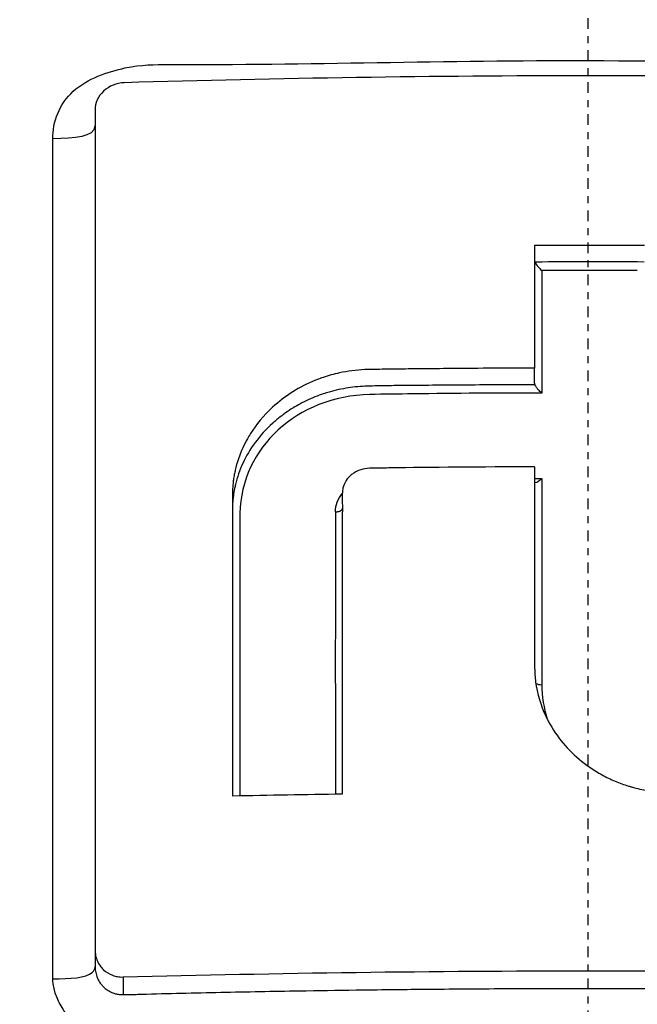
# Model space of a CAD drawing. Header units: millimetres. Extents: x 0 to 7374, y 0 to 4200.
# Tile 619 of 656: x 3895 to 3904, y 2942 to 2956. Entities that reach past the tile are written whole.
import ezdxf

# ---------------------------------------------------------------- set-up
doc = ezdxf.new("R2010")
doc.units = ezdxf.units.MM
doc.header["$LTSCALE"] = 0.2
doc.linetypes.add('CENTER2', pattern=[1.125, 0.75, -0.125, 0.125, -0.125])
doc.layers.add('02_Center Line', color=1, linetype='CENTER2')

# ---------------------------------------------------------------- blocks, each defined once
blk = doc.blocks.new('A$Cccaa745f')
for p, q in [((-6.93, 2047.511), (-6.93, 2035.704)), ((-0.751, 2043.67), (-0.751, 2043.882)), ((-3.455, 2039.511), (-3.455, 2038.685)), ((-3.455, 2038.685), (-3.455, 2037.892)), ((-6.93, 2035.704), (-6.93, 2035.479)), ((-6.536, 2035.322), (-6.536, 2035.074))]:
    blk.add_line(p, q)
for centre, major_axis, ratio, start_param, end_param in [((-6.528, 2047.531), (0.392, 0.099), 0.890012, 1.327838, 2.921177), ((0.014, 2007.981), (-91.03, 0), 0.413323, 4.703824, 4.720794), ((-0.707, 1997.585), (0.02, -103.878), 0.000376, 4.231838, 4.250446), ((-0.651, 2045.393), (-0.101, 0), 0.704218, 0.003357, 0.283043), ((0.037, 2007.753), (91.024, 0.008), 0.413317, 1.562488, 1.579373), ((-0.651, 2045.3), (0.0977, -0.0974), 0.240628, 3.656699, 4.95561), ((0.014, 1980.613), (-95.129, -0.003), 0.679511, 4.705237, 4.719347), ((0.121, 1999.717), (0.348, -98.598), 0.006977, 4.232312, 4.251906), ((-0.652, 2043.669), (0.0998, -0.0008), 0.710756, 3.14721, 3.442518), ((-0.106, 1979.255), (-94.597, 0.792), 0.679416, 4.743006, 4.749398), ((-0.106, 1979.255), (-94.597, 0.792), 0.679416, 4.723829, 4.743006), ((-0.651, 2042.375), (-0.098, -0.0983), 0.230195, 6.056206, 7.63292), ((0.155, 1999.643), (0.336, -98.594), 0.007424, 4.264577, 4.296959), ((0.834, 1999.61), (-1.79, 98.585), 0.04062, 1.127139, 1.171272), ((1.139, 1999.603), (2.467, -98.562), 0.055872, 4.268127, 4.312293), ((-0.651, 2039.472), (-0.1, 0), 0.405456, 0.600553, 1.578186), ((0.045, 1996.307), (-100.666, 0), 0.413346, 4.747159, 4.762518)]:
    blk.add_ellipse(centre, major_axis=major_axis, ratio=ratio, start_param=start_param, end_param=end_param)
for points, knots in [([(-47.926, 2021.201), (-46.893, 2026.056), (-45.393, 2030.54), (-40.938, 2040.132), (-37.65, 2045.112), (-31.103, 2052.012), (-28.449, 2054.319), (-20.671, 2059.707), (-14.915, 2062.356), (-7.503, 2064.052), (-6.082, 2064.307), (-3.121, 2064.671), (-1.552, 2064.775), (0.015, 2064.775)], [0, 0, 0, 0, 1.63599, 1.63599, 3.758465, 3.758465, 4.947383, 4.947383, 6.907651, 6.907651, 7.364445, 7.364445, 7.834467, 7.834467, 7.834467, 7.834467]), ([(0.015, 2064.775), (1.464, 2064.776), (2.917, 2064.688), (5.908, 2064.342), (7.466, 2064.069), (10.362, 2063.402), (11.688, 2063.032), (13.364, 2062.48), (13.718, 2062.36), (14.309, 2062.152), (14.564, 2062.059), (15.417, 2061.741), (16.007, 2061.508), (18.336, 2060.531), (20.05, 2059.689), (25.82, 2056.435), (29.573, 2053.491), (36.347, 2046.643), (39.36, 2042.499), (44.559, 2032.96), (46.638, 2027.322), (47.949, 2021.093)], [0, 0, 0, 0, 0.434763, 0.434763, 0.931952, 0.931952, 1.378389, 1.378389, 1.489808, 1.489808, 1.579373, 1.579373, 1.78263, 1.78263, 2.393193, 2.393193, 3.952292, 3.952292, 5.750953, 5.750953, 7.846498, 7.846498, 7.846498, 7.846498]), ([(-42.026, 2028.161), (-41.646, 2030.614), (-41.041, 2033.036), (-39.815, 2036.563), (-39.355, 2037.722), (-38.33, 2039.995), (-37.765, 2041.109), (-35.93, 2044.375), (-34.51, 2046.446), (-32.124, 2049.35), (-31.287, 2050.284), (-29.532, 2052.078), (-28.616, 2052.939), (-25.76, 2055.401), (-23.714, 2056.883), (-19.399, 2059.49), (-17.13, 2060.616), (-13.605, 2062.01), (-12.411, 2062.427), (-9.989, 2063.157), (-8.763, 2063.473), (-6.286, 2063.993), (-5.035, 2064.196), (-2.517, 2064.474), (-1.251, 2064.547), (0.032, 2064.548)], [89.015206, 89.015206, 89.015206, 89.015206, 98.060919, 98.060919, 102.583776, 102.583776, 107.106633, 107.106633, 116.152347, 116.152347, 120.675204, 120.675204, 125.198061, 125.198061, 134.243774, 134.243774, 143.289488, 143.289488, 147.812345, 147.812345, 152.335202, 152.335202, 156.858059, 156.858059, 161.380916, 161.380916, 161.380916, 161.380916]), ([(0.032, 2064.548), (1.304, 2064.547), (2.56, 2064.476), (4.121, 2064.301), (4.436, 2064.262), (5.063, 2064.178), (5.376, 2064.132), (6.314, 2063.983), (6.936, 2063.864), (8.174, 2063.604), (8.791, 2063.461), (9.71, 2063.224), (10.015, 2063.142), (10.624, 2062.971), (10.928, 2062.884), (11.533, 2062.701), (11.834, 2062.605), (12.436, 2062.41), (12.736, 2062.31), (13.631, 2061.999), (14.223, 2061.778), (15.986, 2061.08), (17.14, 2060.566), (19.403, 2059.446), (20.509, 2058.84), (22.666, 2057.533), (23.716, 2056.836), (25.755, 2055.359), (26.742, 2054.577), (28.171, 2053.348), (28.638, 2052.928), (29.554, 2052.068), (30.002, 2051.628), (30.88, 2050.732), (31.31, 2050.275), (32.147, 2049.342), (32.554, 2048.865), (33.746, 2047.413), (34.5, 2046.412), (35.914, 2044.348), (36.574, 2043.285), (38.41, 2040.02), (39.439, 2037.738), (40.664, 2034.21), (41.018, 2033.016), (41.623, 2030.605), (41.869, 2029.386), (42.059, 2028.159)], [0.040594, 0.040594, 0.040594, 0.040594, 4.522911, 4.522911, 5.653639, 5.653639, 6.784367, 6.784367, 9.045822, 9.045822, 11.307278, 11.307278, 12.438006, 12.438006, 13.568733, 13.568733, 14.699461, 14.699461, 15.830189, 15.830189, 18.091644, 18.091644, 22.614556, 22.614556, 27.137467, 27.137467, 31.660378, 31.660378, 36.183289, 36.183289, 38.444745, 38.444745, 40.7062, 40.7062, 42.967656, 42.967656, 45.229111, 45.229111, 49.752022, 49.752022, 54.274933, 54.274933, 63.320756, 63.320756, 67.843667, 67.843667, 72.366578, 72.366578, 72.366578, 72.366578]), ([(0.025, 2059), (-0.767, 2059), (-1.56, 2058.974), (-2.351, 2058.922), (-2.541, 2058.909), (-2.731, 2058.895), (-2.92, 2058.88), (-3.52, 2058.831), (-4.119, 2058.767), (-4.715, 2058.688), (-5.093, 2058.638), (-5.47, 2058.583), (-5.845, 2058.521), (-6.251, 2058.454), (-6.656, 2058.381), (-7.059, 2058.301), (-7.447, 2058.224), (-7.834, 2058.14), (-8.219, 2058.05), (-8.605, 2057.96), (-8.989, 2057.864), (-9.371, 2057.762), (-10.105, 2057.566), (-10.833, 2057.346), (-11.553, 2057.104), (-12.331, 2056.843), (-13.099, 2056.556), (-13.856, 2056.243), (-14.907, 2055.809), (-15.937, 2055.326), (-16.94, 2054.796), (-17.328, 2054.591), (-17.712, 2054.379), (-18.091, 2054.16), (-18.772, 2053.768), (-19.439, 2053.354), (-20.091, 2052.919), (-20.692, 2052.517), (-21.282, 2052.097), (-21.857, 2051.66), (-21.904, 2051.624), (-21.952, 2051.588), (-22, 2051.551), (-22.62, 2051.075), (-23.223, 2050.579), (-23.809, 2050.064), (-24.394, 2049.549), (-24.962, 2049.015), (-25.511, 2048.463), (-25.733, 2048.24), (-25.951, 2048.014), (-26.167, 2047.785), (-26.484, 2047.448), (-26.794, 2047.105), (-27.098, 2046.756), (-27.606, 2046.17), (-28.095, 2045.568), (-28.562, 2044.95), (-28.975, 2044.404), (-29.372, 2043.845), (-29.751, 2043.276), (-29.8, 2043.202), (-29.849, 2043.129), (-29.897, 2043.055), (-30.32, 2042.409), (-30.72, 2041.749), (-31.097, 2041.077), (-31.474, 2040.406), (-31.828, 2039.722), (-32.157, 2039.027), (-32.278, 2038.772), (-32.396, 2038.516), (-32.51, 2038.258), (-32.707, 2037.814), (-32.895, 2037.365), (-33.072, 2036.913), (-33.352, 2036.199), (-33.607, 2035.476), (-33.837, 2034.745), (-33.952, 2034.38), (-34.06, 2034.013), (-34.163, 2033.644), (-34.234, 2033.387), (-34.302, 2033.129), (-34.366, 2032.871), (-34.395, 2032.758), (-34.422, 2032.646), (-34.449, 2032.533), (-34.494, 2032.347), (-34.537, 2032.161), (-34.579, 2031.974), (-34.615, 2031.811), (-34.65, 2031.647), (-34.684, 2031.484), (-34.689, 2031.46), (-34.693, 2031.437), (-34.698, 2031.413), (-34.736, 2031.226), (-34.773, 2031.039), (-34.807, 2030.851), (-34.842, 2030.663), (-34.875, 2030.475), (-34.907, 2030.287), (-34.918, 2030.22), (-34.929, 2030.153), (-34.94, 2030.086), (-34.96, 2029.964), (-34.979, 2029.843), (-34.997, 2029.721), (-35.025, 2029.532), (-35.052, 2029.343), (-35.077, 2029.154), (-35.127, 2028.776), (-35.171, 2028.396), (-35.208, 2028.016), (-35.232, 2027.766), (-35.253, 2027.515), (-35.272, 2027.265), (-35.309, 2026.754), (-35.335, 2026.243), (-35.348, 2025.731), (-35.36, 2025.296), (-35.362, 2024.86), (-35.357, 2024.425), (-35.352, 2024.096), (-35.343, 2023.768), (-35.329, 2023.44), (-35.302, 2022.82), (-35.258, 2022.201), (-35.196, 2021.583), (-35.182, 2021.439), (-35.167, 2021.295), (-35.15, 2021.151), (-35.065, 2020.39), (-34.952, 2019.632), (-34.814, 2018.878), (-34.675, 2018.125), (-34.51, 2017.376), (-34.319, 2016.633), (-34.271, 2016.447), (-34.222, 2016.262), (-34.171, 2016.077), (-34.163, 2016.046), (-34.154, 2016.015), (-34.145, 2015.984), (-34.103, 2015.83), (-34.059, 2015.676), (-34.014, 2015.523), (-33.905, 2015.155), (-33.791, 2014.788), (-33.67, 2014.424), (-33.549, 2014.06), (-33.421, 2013.697), (-33.288, 2013.337), (-33.154, 2012.976), (-33.014, 2012.618), (-32.868, 2012.262), (-32.722, 2011.906), (-32.57, 2011.553), (-32.412, 2011.202), (-32.325, 2011.011), (-32.237, 2010.82), (-32.147, 2010.63), (-32.136, 2010.608), (-32.126, 2010.586), (-32.117, 2010.563)], [0, 0, 0, 0, 2.300382, 2.300382, 2.300382, 2.853338, 2.853338, 2.853338, 4.600802, 4.600802, 4.600802, 5.706663, 5.706663, 5.706663, 6.901383, 6.901383, 6.901383, 8.051561, 8.051561, 8.051561, 9.201655, 9.201655, 9.201655, 11.413276, 11.413276, 11.413276, 13.802193, 13.802193, 13.802193, 17.119845, 17.119845, 17.119845, 18.402613, 18.402613, 18.402613, 20.702656, 20.702656, 20.702656, 22.826377, 22.826377, 22.826377, 23.002676, 23.002676, 23.002676, 25.302707, 25.302707, 25.302707, 27.602642, 27.602642, 27.602642, 28.532882, 28.532882, 28.532882, 29.902478, 29.902478, 29.902478, 32.20239, 32.20239, 32.20239, 34.239368, 34.239368, 34.239368, 34.50219, 34.50219, 34.50219, 36.801971, 36.801971, 36.801971, 39.101748, 39.101748, 39.101748, 39.945852, 39.945852, 39.945852, 41.401454, 41.401454, 41.401454, 43.701345, 43.701345, 43.701345, 44.851319, 44.851319, 44.851319, 45.652349, 45.652349, 45.652349, 46.001253, 46.001253, 46.001253, 46.576087, 46.576087, 46.576087, 47.078981, 47.078981, 47.078981, 47.150877, 47.150877, 47.150877, 47.725919, 47.725919, 47.725919, 48.301044, 48.301044, 48.301044, 48.505614, 48.505614, 48.505614, 48.875957, 48.875957, 48.875957, 49.450919, 49.450919, 49.450919, 50.600938, 50.600938, 50.600938, 51.358888, 51.358888, 51.358888, 52.900715, 52.900715, 52.900715, 54.212172, 54.212172, 54.212172, 55.200557, 55.200557, 55.200557, 57.065475, 57.065475, 57.065475, 57.500731, 57.500731, 57.500731, 59.800907, 59.800907, 59.800907, 62.100707, 62.100707, 62.100707, 62.675653, 62.675653, 62.675653, 62.772168, 62.772168, 62.772168, 63.250622, 63.250622, 63.250622, 64.400678, 64.400678, 64.400678, 65.550834, 65.550834, 65.550834, 66.70102, 66.70102, 66.70102, 67.851166, 67.851166, 67.851166, 68.478987, 68.478987, 68.478987, 68.552026, 68.552026, 68.552026, 68.552026]), ([(32.148, 2010.562), (32.167, 2010.604), (32.186, 2010.644), (32.205, 2010.685), (32.612, 2011.549), (32.981, 2012.429), (33.312, 2013.322), (33.643, 2014.216), (33.935, 2015.122), (34.189, 2016.038), (34.696, 2017.871), (35.047, 2019.744), (35.234, 2021.631), (35.328, 2022.574), (35.381, 2023.52), (35.392, 2024.467), (35.403, 2025.414), (35.373, 2026.361), (35.301, 2027.305), (35.23, 2028.249), (35.117, 2029.19), (34.965, 2030.124), (34.812, 2031.058), (34.62, 2031.986), (34.388, 2032.905), (33.924, 2034.743), (33.303, 2036.543), (32.532, 2038.283), (31.76, 2040.023), (30.837, 2041.701), (29.773, 2043.292), (28.709, 2044.884), (27.507, 2046.39), (26.186, 2047.791), (24.864, 2049.192), (23.423, 2050.489), (21.881, 2051.663), (20.339, 2052.837), (18.696, 2053.887), (16.972, 2054.796), (15.248, 2055.706), (13.445, 2056.476), (11.589, 2057.098), (10.661, 2057.409), (9.72, 2057.684), (8.768, 2057.92), (7.817, 2058.157), (6.856, 2058.355), (5.888, 2058.515), (4.92, 2058.675), (3.945, 2058.796), (2.967, 2058.877), (1.988, 2058.959), (1.007, 2059), (0.025, 2059)], [-68.568312, -68.568312, -68.568312, -68.568312, -68.433559, -68.433559, -68.433559, -65.582035, -65.582035, -65.582035, -62.730546, -62.730546, -62.730546, -57.027651, -57.027651, -57.027651, -54.176238, -54.176238, -54.176238, -51.32484, -51.32484, -51.32484, -48.473455, -48.473455, -48.473455, -45.622079, -45.622079, -45.622079, -39.919344, -39.919344, -39.919344, -34.216628, -34.216628, -34.216628, -28.513912, -28.513912, -28.513912, -22.811186, -22.811186, -22.811186, -17.109019, -17.109019, -17.109019, -11.406013, -11.406013, -11.406013, -8.554509, -8.554509, -8.554509, -5.703006, -5.703006, -5.703006, -2.851503, -2.851503, -2.851503, 0, 0, 0, 0]), ([(-0.021, 2055.726), (-0.95, 2055.726), (-1.878, 2055.684), (-3.728, 2055.522), (-4.649, 2055.403), (-7.393, 2054.934), (-9.195, 2054.472), (-12.7, 2053.279), (-14.402, 2052.546), (-17.667, 2050.834), (-19.225, 2049.849), (-22.156, 2047.649), (-23.529, 2046.434), (-26.051, 2043.808), (-27.201, 2042.396), (-29.24, 2039.407), (-30.127, 2037.829), (-31.614, 2034.556), (-32.216, 2032.86), (-32.783, 2030.695), (-32.887, 2030.26), (-33.077, 2029.385), (-33.162, 2028.946), (-33.39, 2027.624), (-33.504, 2026.736), (-33.652, 2024.981), (-33.689, 2024.114), (-33.689, 2023.246)], [0, 0, 0, 0, 2.853418, 2.853418, 5.706836, 5.706836, 11.413672, 11.413672, 17.120508, 17.120508, 22.827344, 22.827344, 28.53418, 28.53418, 34.241016, 34.241016, 39.947852, 39.947852, 45.654688, 45.654688, 47.081397, 47.081397, 48.508106, 48.508106, 51.361524, 51.361524, 54.127172, 54.127172, 54.127172, 54.127172]), ([(33.723, 2023.25), (33.723, 2024.141), (33.685, 2025.03), (33.532, 2026.807), (33.417, 2027.694), (33.109, 2029.456), (32.917, 2030.33), (32.229, 2032.926), (31.622, 2034.621), (30.122, 2037.891), (29.231, 2039.466), (27.187, 2042.451), (26.037, 2043.863), (23.511, 2046.485), (22.135, 2047.696), (19.197, 2049.887), (17.635, 2050.867), (14.369, 2052.573), (12.663, 2053.297), (10.031, 2054.18), (9.141, 2054.441), (7.343, 2054.892), (6.435, 2055.082), (4.605, 2055.394), (3.685, 2055.516), (1.835, 2055.682), (0.907, 2055.725), (-0.021, 2055.726)], [-54.164792, -54.164792, -54.164792, -54.164792, -51.327057, -51.327057, -48.475553, -48.475553, -45.62405, -45.62405, -39.921044, -39.921044, -34.218038, -34.218038, -28.515031, -28.515031, -22.812025, -22.812025, -17.109019, -17.109019, -11.406013, -11.406013, -8.554509, -8.554509, -5.703006, -5.703006, -2.851503, -2.851503, 0, 0, 0, 0]), ([(-7.523, 2047.103), (-7.529, 2047.342), (-7.332, 2047.851), (-6.456, 2048.152), (-4.18, 2048.137), (-1.959, 2048.212), (2.191, 2048.198), (4.373, 2048.16), (6.543, 2048.094)], [-43.787763, -43.787763, -43.787763, -43.787763, -43.210529, -42.633295, -42.05606, -36.088664, -36.088664, -29.544034, -29.544034, -29.544034, -29.544034]), ([(6.566, 2047.893), (4.389, 2047.957), (2.216, 2047.992), (-2.17, 2047.992), (-4.342, 2047.957), (-6.519, 2047.894)], [-1.309406, -1.309406, -1.309406, -1.309406, -0.654707, -0.654707, -0.000007, -0.000007, -0.000007, -0.000007]), ([(-7.522, 2035.295), (-7.525, 2037.322), (-7.523, 2039.315), (-7.523, 2043.25), (-7.523, 2045.193), (-7.523, 2047.103)], [-13.07271, -13.07271, -13.07271, -13.07271, -6.545834, -6.545834, 0, 0, 0, 0]), ([(-0.751, 2043.882), (-0.944, 2043.882), (-1.138, 2043.881), (-1.331, 2043.88), (-1.524, 2043.879), (-1.717, 2043.877), (-1.91, 2043.876), (-2.07, 2043.874), (-2.23, 2043.873), (-2.39, 2043.871), (-2.424, 2043.871), (-2.457, 2043.87), (-2.489, 2043.87), (-2.596, 2043.869), (-2.693, 2043.868), (-2.779, 2043.867), (-2.889, 2043.865), (-2.981, 2043.864), (-3.054, 2043.863), (-3.059, 2043.863), (-3.064, 2043.863), (-3.068, 2043.863), (-3.093, 2043.862), (-3.116, 2043.862), (-3.136, 2043.861), (-3.262, 2043.855), (-3.377, 2043.84), (-3.495, 2043.814), (-3.573, 2043.797), (-3.65, 2043.776), (-3.725, 2043.75), (-3.753, 2043.741), (-3.78, 2043.731), (-3.807, 2043.72), (-3.815, 2043.717), (-3.823, 2043.714), (-3.831, 2043.711), (-4.056, 2043.62), (-4.26, 2043.492), (-4.434, 2043.333), (-4.437, 2043.33), (-4.44, 2043.327), (-4.444, 2043.324), (-4.561, 2043.215), (-4.662, 2043.093), (-4.745, 2042.962), (-4.76, 2042.938), (-4.774, 2042.914), (-4.788, 2042.89), (-4.811, 2042.848), (-4.833, 2042.805), (-4.853, 2042.762), (-4.9, 2042.659), (-4.935, 2042.553), (-4.96, 2042.445), (-4.962, 2042.437), (-4.963, 2042.429), (-4.965, 2042.421), (-4.97, 2042.396), (-4.975, 2042.372), (-4.979, 2042.349), (-4.983, 2042.325), (-4.986, 2042.301), (-4.988, 2042.277), (-4.991, 2042.254), (-4.993, 2042.231), (-4.995, 2042.207), (-4.997, 2042.184), (-4.998, 2042.161), (-4.999, 2042.138), (-4.999, 2042.123), (-4.999, 2042.108), (-4.999, 2042.092), (-4.999, 2042.041), (-4.999, 2041.989), (-4.999, 2041.932), (-4.999, 2041.856), (-4.999, 2041.78), (-4.999, 2041.703), (-4.999, 2041.574), (-4.999, 2041.444), (-4.999, 2041.314), (-4.999, 2040.744), (-4.999, 2040.171), (-4.999, 2039.596), (-4.999, 2039.309), (-4.999, 2039.021), (-4.999, 2038.732), (-4.999, 2038.443), (-4.999, 2038.154), (-4.999, 2037.865)], [-0.8552561, -0.8552561, -0.8552561, -0.8552561, -0.8344884, -0.8344884, -0.8344884, -0.8137182, -0.8137182, -0.8137182, -0.7964945, -0.7964945, -0.7964945, -0.7928534, -0.7928534, -0.7928534, -0.7806868, -0.7806868, -0.7806868, -0.7650336, -0.7650336, -0.7650336, -0.7639786, -0.7639786, -0.7639786, -0.7583765, -0.7583765, -0.7583765, -0.7228365, -0.7228365, -0.7228365, -0.6993234, -0.6993234, -0.6993234, -0.6907137, -0.6907137, -0.6907137, -0.6881877, -0.6881877, -0.6881877, -0.6165464, -0.6165464, -0.6165464, -0.6151139, -0.6151139, -0.6151139, -0.5663398, -0.5663398, -0.5663398, -0.5575574, -0.5575574, -0.5575574, -0.5424684, -0.5424684, -0.5424684, -0.5066686, -0.5066686, -0.5066686, -0.5040364, -0.5040364, -0.5040364, -0.495897, -0.495897, -0.495897, -0.4874039, -0.4874039, -0.4874039, -0.478768, -0.478768, -0.478768, -0.4700609, -0.4700609, -0.4700609, -0.4644676, -0.4644676, -0.4644676, -0.4456332, -0.4456332, -0.4456332, -0.4203371, -0.4203371, -0.4203371, -0.3773137, -0.3773137, -0.3773137, -0.1886782, -0.1886782, -0.1886782, -0.0943409, -0.0943409, -0.0943409, 0, 0, 0, 0]), ([(-3.069, 2043.629), (-3.08, 2043.629), (-3.091, 2043.629), (-3.193, 2043.626), (-3.283, 2043.618), (-3.462, 2043.59), (-3.551, 2043.571), (-3.695, 2043.529), (-3.752, 2043.51), (-3.892, 2043.456), (-3.974, 2043.419), (-4.057, 2043.373), (-4.063, 2043.37), (-4.141, 2043.327), (-4.212, 2043.282), (-4.291, 2043.224), (-4.303, 2043.215), (-4.356, 2043.174), (-4.395, 2043.142), (-4.433, 2043.107), (-4.433, 2043.107), (-4.526, 2043.024), (-4.608, 2042.932), (-4.748, 2042.743), (-4.806, 2042.645), (-4.897, 2042.447), (-4.932, 2042.348), (-4.96, 2042.229), (-4.964, 2042.21), (-4.982, 2042.121), (-4.992, 2042.051), (-4.998, 2041.948), (-4.999, 2041.914), (-4.999, 2041.881)], [0.000003, 0.000003, 0.000003, 0.000003, 0.033497, 0.033497, 0.311046, 0.311046, 0.589129, 0.589129, 0.771362, 0.771362, 1.048825, 1.048825, 1.067796, 1.067796, 1.328411, 1.328411, 1.377309, 1.377309, 1.539401, 1.539401, 1.540037, 1.540037, 1.936393, 1.936393, 2.307724, 2.307724, 2.657504, 2.657504, 2.721635, 2.721635, 2.963449, 2.963449, 3.078803, 3.078803, 3.078803, 3.078803]), ([(-0.747, 2043.649), (-0.942, 2043.648), (-1.136, 2043.647), (-1.331, 2043.646), (-1.502, 2043.645), (-1.674, 2043.644), (-1.846, 2043.642), (-1.867, 2043.642), (-1.889, 2043.642), (-1.91, 2043.642), (-2.059, 2043.641), (-2.205, 2043.64), (-2.352, 2043.639), (-2.398, 2043.639), (-2.443, 2043.639), (-2.489, 2043.638), (-2.579, 2043.638), (-2.67, 2043.637), (-2.762, 2043.635), (-2.768, 2043.635), (-2.773, 2043.635), (-2.779, 2043.635), (-2.874, 2043.634), (-2.97, 2043.632), (-3.069, 2043.629)], [0.000001, 0.000001, 0.000001, 0.000001, 0.581105, 0.581105, 0.581105, 1.093915, 1.093915, 1.093915, 1.158002, 1.158002, 1.158002, 1.603979, 1.603979, 1.603979, 1.741898, 1.741898, 1.741898, 2.013889, 2.013889, 2.013889, 2.030372, 2.030372, 2.030372, 2.311508, 2.311508, 2.311508, 2.311508]), ([(-0.65, 2043.53), (-0.655, 2043.535), (-0.66, 2043.539), (-0.673, 2043.55), (-0.681, 2043.558), (-0.69, 2043.566), (-0.69, 2043.567), (-0.7, 2043.577), (-0.708, 2043.587), (-0.719, 2043.601), (-0.722, 2043.606), (-0.729, 2043.615), (-0.732, 2043.621), (-0.736, 2043.628), (-0.737, 2043.629), (-0.741, 2043.636), (-0.743, 2043.64), (-0.746, 2043.646), (-0.746, 2043.647), (-0.747, 2043.649)], [-0.01512762, -0.01512762, -0.01512762, -0.01512762, -0.01338122, -0.01338122, -0.01047649, -0.01047649, -0.01018373, -0.01018373, -0.00676023, -0.00676023, -0.00507188, -0.00507188, -0.00313557, -0.00313557, -0.00240724, -0.00240724, -0.00067817, -0.00067817, -0.00000099, -0.00000099, -0.00000099, -0.00000099]), ([(-0.751, 2042.494), (-1.496, 2042.492), (-2.231, 2042.486), (-2.816, 2042.478), (-2.85, 2042.477), (-3.045, 2042.475), (-3.117, 2042.477), (-3.241, 2042.438), (-3.286, 2042.415), (-3.355, 2042.361), (-3.38, 2042.333), (-3.421, 2042.267), (-3.436, 2042.23), (-3.46, 2042.13), (-3.458, 2042.071), (-3.454, 2041.975), (-3.453, 2041.941), (-3.454, 2041.827), (-3.456, 2041.8), (-3.455, 2041.635), (-3.454, 2041.572), (-3.454, 2041.318), (-3.455, 2039.885), (-3.455, 2037.892)], [0.000001, 0.000001, 0.000001, 0.000001, 0.2233481, 0.2233481, 0.2372895, 0.2372895, 0.3024638, 0.3024638, 0.3428357, 0.3428357, 0.3756188, 0.3756188, 0.410027, 0.410027, 0.4669051, 0.4669051, 0.4923004, 0.4923004, 0.5261564, 0.5261564, 0.5388073, 0.5388073, 0.5519332, 0.5519332, 0.5519332, 0.5519332]), ([(-0.751, 2042.494), (-0.751, 2042.382), (-0.751, 2042.271), (-0.751, 2042.159), (-0.751, 2042.047), (-0.751, 2041.935), (-0.751, 2041.823), (-0.751, 2041.599), (-0.751, 2041.374), (-0.751, 2041.15), (-0.751, 2040.907), (-0.751, 2040.664), (-0.751, 2040.42), (-0.751, 2040.299), (-0.751, 2040.178), (-0.751, 2040.056), (-0.751, 2039.962), (-0.751, 2039.873), (-0.751, 2039.786), (-0.751, 2039.753), (-0.751, 2039.721), (-0.751, 2039.688), (-0.751, 2039.656), (-0.75, 2039.623), (-0.748, 2039.591), (-0.746, 2039.558), (-0.744, 2039.526), (-0.74, 2039.493), (-0.739, 2039.486), (-0.738, 2039.479), (-0.737, 2039.472), (-0.715, 2039.305), (-0.667, 2039.143), (-0.594, 2038.988), (-0.579, 2038.957), (-0.564, 2038.927), (-0.547, 2038.896), (-0.543, 2038.888), (-0.538, 2038.88), (-0.533, 2038.871), (-0.414, 2038.663), (-0.251, 2038.478), (-0.054, 2038.327), (-0.029, 2038.307), (-0.003, 2038.289), (0.023, 2038.271), (0.08, 2038.232), (0.137, 2038.196), (0.197, 2038.164), (0.257, 2038.131), (0.319, 2038.101), (0.382, 2038.075), (0.443, 2038.049), (0.506, 2038.026), (0.57, 2038.006), (0.584, 2038.002), (0.598, 2037.998), (0.611, 2037.994), (0.651, 2037.983), (0.69, 2037.973), (0.728, 2037.964), (0.767, 2037.956), (0.805, 2037.948), (0.842, 2037.942), (0.881, 2037.936), (0.918, 2037.931), (0.955, 2037.927), (0.992, 2037.923), (1.028, 2037.92), (1.064, 2037.917), (1.1, 2037.915), (1.136, 2037.914), (1.17, 2037.914), (1.232, 2037.913), (1.29, 2037.913), (1.346, 2037.913), (1.452, 2037.912), (1.557, 2037.912), (1.662, 2037.911), (1.823, 2037.91), (1.984, 2037.909), (2.145, 2037.907), (2.306, 2037.906), (2.467, 2037.904), (2.628, 2037.902), (2.643, 2037.902), (2.657, 2037.902), (2.672, 2037.902), (2.74, 2037.901), (2.805, 2037.9), (2.869, 2037.9), (2.952, 2037.899), (3.031, 2037.898), (3.11, 2037.897), (3.149, 2037.896), (3.187, 2037.897), (3.225, 2037.898), (3.263, 2037.9), (3.3, 2037.902), (3.338, 2037.906), (3.376, 2037.909), (3.413, 2037.914), (3.45, 2037.92), (3.487, 2037.925), (3.525, 2037.932), (3.562, 2037.939), (3.599, 2037.947), (3.637, 2037.956), (3.675, 2037.966), (3.713, 2037.976), (3.751, 2037.988), (3.79, 2038), (3.81, 2038.007), (3.83, 2038.014), (3.849, 2038.021), (3.925, 2038.049), (3.999, 2038.081), (4.07, 2038.117), (4.199, 2038.184), (4.32, 2038.263), (4.429, 2038.356), (4.445, 2038.369), (4.46, 2038.382), (4.476, 2038.396), (4.642, 2038.545), (4.776, 2038.721), (4.872, 2038.915), (4.88, 2038.931), (4.887, 2038.947), (4.895, 2038.963), (4.942, 2039.066), (4.978, 2039.172), (5.002, 2039.282), (5.026, 2039.388), (5.039, 2039.495), (5.041, 2039.603), (5.041, 2039.615), (5.041, 2039.626), (5.041, 2039.637)], [-0.9301132, -0.9301132, -0.9301132, -0.9301132, -0.906196, -0.906196, -0.906196, -0.882277, -0.882277, -0.882277, -0.8344368, -0.8344368, -0.8344368, -0.782803, -0.782803, -0.782803, -0.7571185, -0.7571185, -0.7571185, -0.7371592, -0.7371592, -0.7371592, -0.7297306, -0.7297306, -0.7297306, -0.7222651, -0.7222651, -0.7222651, -0.7148799, -0.7148799, -0.7148799, -0.71333, -0.71333, -0.71333, -0.6757524, -0.6757524, -0.6757524, -0.6681932, -0.6681932, -0.6681932, -0.6660862, -0.6660862, -0.6660862, -0.6136822, -0.6136822, -0.6136822, -0.6069668, -0.6069668, -0.6069668, -0.5926832, -0.5926832, -0.5926832, -0.5784245, -0.5784245, -0.5784245, -0.5645993, -0.5645993, -0.5645993, -0.5616665, -0.5616665, -0.5616665, -0.5531388, -0.5531388, -0.5531388, -0.5443438, -0.5443438, -0.5443438, -0.5351405, -0.5351405, -0.5351405, -0.525686, -0.525686, -0.525686, -0.5158818, -0.5158818, -0.5158818, -0.4983942, -0.4983942, -0.4983942, -0.4654784, -0.4654784, -0.4654784, -0.415221, -0.415221, -0.415221, -0.3649645, -0.3649645, -0.3649645, -0.3603695, -0.3603695, -0.3603695, -0.3391647, -0.3391647, -0.3391647, -0.3118312, -0.3118312, -0.3118312, -0.2985838, -0.2985838, -0.2985838, -0.2853963, -0.2853963, -0.2853963, -0.2724776, -0.2724776, -0.2724776, -0.2597698, -0.2597698, -0.2597698, -0.2472235, -0.2472235, -0.2472235, -0.2346773, -0.2346773, -0.2346773, -0.2283358, -0.2283358, -0.2283358, -0.2036588, -0.2036588, -0.2036588, -0.1586104, -0.1586104, -0.1586104, -0.1521742, -0.1521742, -0.1521742, -0.0817444, -0.0817444, -0.0817444, -0.0760272, -0.0760272, -0.0760272, -0.0391747, -0.0391747, -0.0391747, -0.0036343, -0.0036343, -0.0036343, 0, 0, 0, 0]), ([(-3.551, 2041.861), (-3.545, 2041.861), (-3.539, 2041.861), (-3.528, 2041.862), (-3.522, 2041.863), (-3.511, 2041.865), (-3.506, 2041.866), (-3.496, 2041.869), (-3.491, 2041.87), (-3.482, 2041.874), (-3.478, 2041.876), (-3.471, 2041.88), (-3.468, 2041.882), (-3.462, 2041.887), (-3.46, 2041.889), (-3.457, 2041.894), (-3.456, 2041.896), (-3.455, 2041.9), (-3.455, 2041.902), (-3.455, 2041.903)], [0.0000016, 0.0000016, 0.0000016, 0.0000016, 0.0204464, 0.0204464, 0.0393202, 0.0393202, 0.0578748, 0.0578748, 0.0762569, 0.0762569, 0.0946106, 0.0946106, 0.113274, 0.113274, 0.1321814, 0.1321814, 0.1517648, 0.1517648, 0.1634638, 0.1634638, 0.1634638, 0.1634638]), ([(-3.455, 2041.213), (-3.455, 2041.097), (-3.455, 2040.981), (-3.455, 2040.845), (-3.455, 2040.826), (-3.455, 2040.806)], [-3.8415306, -3.8415306, -3.8415306, -3.8415306, -3.456967, -3.456967, -3.3929769, -3.3929769, -3.3929769, -3.3929769]), ([(-3.455, 2040.26), (-3.455, 2040.132), (-3.455, 2040.004), (-3.455, 2039.855), (-3.455, 2039.834), (-3.455, 2039.712), (-3.455, 2039.612), (-3.455, 2039.511)], [-2.7934873, -2.7934873, -2.7934873, -2.7934873, -2.373679, -2.373679, -2.304654, -2.304654, -1.9760908, -1.9760908, -1.9760908, -1.9760908]), ([(-6.93, 2035.704), (-6.93, 2035.677), (-6.927, 2035.651), (-6.916, 2035.597), (-6.908, 2035.571), (-6.876, 2035.5), (-6.847, 2035.458), (-6.774, 2035.39), (-6.731, 2035.364), (-6.661, 2035.338), (-6.637, 2035.331), (-6.587, 2035.323), (-6.562, 2035.321), (-6.536, 2035.322)], [0.000001, 0.000001, 0.000001, 0.000001, 0.00865305, 0.00865305, 0.01764566, 0.01764566, 0.03370146, 0.03370146, 0.04918019, 0.04918019, 0.05673612, 0.05673612, 0.06439578, 0.06439578, 0.06439578, 0.06439578]), ([(-7.522, 2035.295), (-7.279, 2035.3), (-7.057, 2035.306), (-6.969, 2035.387), (-6.967, 2035.388), (-6.966, 2035.39), (-6.964, 2035.391), (-6.945, 2035.41), (-6.933, 2035.434), (-6.93, 2035.463)], [-0.9996786, -0.9996786, -0.9996786, -0.9996786, -0.2257961, -0.2257961, -0.2257961, -0.2127783, -0.2127783, -0.2127783, -0.0329771, -0.0329771, -0.0329771, -0.0329771]), ([(-6.93, 2035.479), (-6.93, 2035.454), (-6.928, 2035.43), (-6.924, 2035.406), (-6.92, 2035.38), (-6.913, 2035.355), (-6.905, 2035.331), (-6.897, 2035.309), (-6.887, 2035.287), (-6.875, 2035.266), (-6.863, 2035.246), (-6.85, 2035.227), (-6.835, 2035.21), (-6.831, 2035.205), (-6.827, 2035.2), (-6.823, 2035.196), (-6.815, 2035.188), (-6.807, 2035.18), (-6.798, 2035.172), (-6.79, 2035.164), (-6.781, 2035.157), (-6.772, 2035.15), (-6.762, 2035.143), (-6.753, 2035.136), (-6.743, 2035.13), (-6.733, 2035.124), (-6.723, 2035.118), (-6.712, 2035.113), (-6.706, 2035.11), (-6.699, 2035.107), (-6.693, 2035.104), (-6.685, 2035.101), (-6.677, 2035.098), (-6.668, 2035.095), (-6.66, 2035.092), (-6.652, 2035.089), (-6.643, 2035.087), (-6.635, 2035.085), (-6.626, 2035.083), (-6.618, 2035.081), (-6.609, 2035.08), (-6.6, 2035.078), (-6.591, 2035.077), (-6.582, 2035.076), (-6.573, 2035.075), (-6.563, 2035.075), (-6.555, 2035.074), (-6.546, 2035.074), (-6.536, 2035.074)], [0, 0, 0, 0, 0.131524, 0.131524, 0.131524, 0.26957, 0.26957, 0.26957, 0.397468, 0.397468, 0.397468, 0.520989, 0.520989, 0.520989, 0.553854, 0.553854, 0.553854, 0.613718, 0.613718, 0.613718, 0.672838, 0.672838, 0.672838, 0.732012, 0.732012, 0.732012, 0.79224, 0.79224, 0.79224, 0.830751, 0.830751, 0.830751, 0.880776, 0.880776, 0.880776, 0.931009, 0.931009, 0.931009, 0.979454, 0.979454, 0.979454, 1.026251, 1.026251, 1.026251, 1.070043, 1.070043, 1.070043, 1.107667, 1.107667, 1.107667, 1.107667]), ([(-6.536, 2035.322), (-4.353, 2035.38), (-2.168, 2035.409), (2.21, 2035.409), (4.395, 2035.38), (6.578, 2035.322)], [0.000002, 0.000002, 0.000002, 0.000002, 0.656468, 0.656468, 1.312935, 1.312935, 1.312935, 1.312935]), ([(6.46, 2034.414), (6.408, 2034.412), (6.361, 2034.411), (6.316, 2034.41), (6.303, 2034.409), (6.29, 2034.409), (6.278, 2034.409), (6.268, 2034.408), (6.258, 2034.408), (6.249, 2034.408), (6.071, 2034.403), (5.891, 2034.401), (5.709, 2034.401), (5.535, 2034.402), (5.359, 2034.404), (5.183, 2034.408), (4.953, 2034.412), (4.722, 2034.419), (4.49, 2034.426), (4.404, 2034.428), (4.318, 2034.431), (4.232, 2034.434), (4.092, 2034.438), (3.952, 2034.442), (3.812, 2034.446), (3.634, 2034.45), (3.457, 2034.454), (3.28, 2034.456), (2.826, 2034.462), (2.371, 2034.467), (1.916, 2034.47), (1.737, 2034.472), (1.559, 2034.473), (1.38, 2034.474), (0.973, 2034.477), (0.567, 2034.478), (0.161, 2034.479), (0.112, 2034.479), (0.064, 2034.479), (0.016, 2034.479), (-0.354, 2034.479), (-0.725, 2034.479), (-1.095, 2034.478), (-1.269, 2034.478), (-1.444, 2034.477), (-1.618, 2034.477), (-1.777, 2034.477), (-1.936, 2034.477), (-2.096, 2034.477), (-2.371, 2034.477), (-2.647, 2034.478), (-2.922, 2034.48), (-3.031, 2034.48), (-3.14, 2034.481), (-3.249, 2034.482), (-3.439, 2034.484), (-3.63, 2034.48), (-3.822, 2034.473), (-3.871, 2034.471), (-3.921, 2034.469), (-3.971, 2034.467), (-4.052, 2034.463), (-4.134, 2034.459), (-4.215, 2034.455), (-4.4, 2034.445), (-4.584, 2034.433), (-4.768, 2034.423), (-4.881, 2034.416), (-4.993, 2034.409), (-5.106, 2034.404), (-5.284, 2034.395), (-5.461, 2034.387), (-5.637, 2034.384), (-5.647, 2034.384), (-5.657, 2034.383), (-5.666, 2034.383), (-5.82, 2034.38), (-5.974, 2034.381), (-6.125, 2034.385), (-6.157, 2034.386), (-6.188, 2034.387), (-6.219, 2034.388), (-6.257, 2034.39), (-6.296, 2034.392), (-6.336, 2034.394), (-6.369, 2034.397), (-6.403, 2034.399), (-6.44, 2034.402), (-6.462, 2034.404), (-6.486, 2034.407), (-6.51, 2034.409), (-6.556, 2034.414), (-6.606, 2034.42), (-6.658, 2034.427), (-6.715, 2034.435), (-6.775, 2034.445), (-6.833, 2034.458), (-6.844, 2034.461), (-6.855, 2034.463), (-6.866, 2034.466), (-6.873, 2034.467), (-6.88, 2034.469), (-6.887, 2034.471), (-6.918, 2034.479), (-6.95, 2034.488), (-6.98, 2034.498), (-7.009, 2034.508), (-7.036, 2034.518), (-7.063, 2034.531), (-7.09, 2034.544), (-7.115, 2034.558), (-7.138, 2034.575), (-7.16, 2034.59), (-7.18, 2034.607), (-7.198, 2034.627), (-7.202, 2034.631), (-7.206, 2034.636), (-7.21, 2034.641), (-7.213, 2034.644), (-7.215, 2034.648), (-7.218, 2034.651), (-7.249, 2034.689), (-7.28, 2034.728), (-7.309, 2034.768), (-7.334, 2034.801), (-7.357, 2034.834), (-7.378, 2034.868), (-7.398, 2034.899), (-7.416, 2034.93), (-7.432, 2034.962), (-7.448, 2034.991), (-7.461, 2035.021), (-7.473, 2035.051), (-7.484, 2035.08), (-7.494, 2035.11), (-7.501, 2035.139), (-7.509, 2035.168), (-7.514, 2035.197), (-7.518, 2035.226), (-7.52, 2035.246), (-7.522, 2035.266), (-7.522, 2035.295)], [-14.132944, -14.132944, -14.132944, -14.132944, -13.994067, -13.994067, -13.994067, -13.955137, -13.955137, -13.955137, -13.924719, -13.924719, -13.924719, -13.369084, -13.369084, -13.369084, -12.835391, -12.835391, -12.835391, -12.140629, -12.140629, -12.140629, -11.882387, -11.882387, -11.882387, -11.463392, -11.463392, -11.463392, -10.929382, -10.929382, -10.929382, -9.560346, -9.560346, -9.560346, -9.022598, -9.022598, -9.022598, -7.801273, -7.801273, -7.801273, -7.655634, -7.655634, -7.655634, -6.542897, -6.542897, -6.542897, -6.018621, -6.018621, -6.018621, -5.539596, -5.539596, -5.539596, -4.710641, -4.710641, -4.710641, -4.381867, -4.381867, -4.381867, -3.80769, -3.80769, -3.80769, -3.658784, -3.658784, -3.658784, -3.414474, -3.414474, -3.414474, -2.860916, -2.860916, -2.860916, -2.521685, -2.521685, -2.521685, -1.983253, -1.983253, -1.983253, -1.953135, -1.953135, -1.953135, -1.481268, -1.481268, -1.481268, -1.384585, -1.384585, -1.384585, -1.264456, -1.264456, -1.264456, -1.167018, -1.167018, -1.167018, -1.107668, -1.107668, -1.107668, -0.996152, -0.996152, -0.996152, -0.87353, -0.87353, -0.87353, -0.850358, -0.850358, -0.850358, -0.835487, -0.835487, -0.835487, -0.767469, -0.767469, -0.767469, -0.702405, -0.702405, -0.702405, -0.63703, -0.63703, -0.63703, -0.577369, -0.577369, -0.577369, -0.563141, -0.563141, -0.563141, -0.553834, -0.553834, -0.553834, -0.443512, -0.443512, -0.443512, -0.352569, -0.352569, -0.352569, -0.26965, -0.26965, -0.26965, -0.193306, -0.193306, -0.193306, -0.119443, -0.119443, -0.119443, -0.048345, -0.048345, -0.048345, 0, 0, 0, 0]), ([(-6.536, 2035.074), (-6.5, 2035.075), (-6.489, 2035.075), (-6.463, 2035.075), (-6.428, 2035.076), (-6.391, 2035.077), (-6.352, 2035.078), (-6.336, 2035.079), (-6.32, 2035.079), (-6.303, 2035.08), (-6.294, 2035.08), (-6.285, 2035.08), (-6.276, 2035.08), (-5.9, 2035.091), (-5.53, 2035.099), (-5.163, 2035.107), (-4.793, 2035.115), (-4.427, 2035.122), (-4.06, 2035.128), (-3.794, 2035.132), (-3.529, 2035.136), (-3.261, 2035.14), (-2.942, 2035.144), (-2.624, 2035.148), (-2.306, 2035.151), (-1.93, 2035.154), (-1.555, 2035.157), (-1.179, 2035.159), (-0.779, 2035.161), (-0.379, 2035.162), (0.021, 2035.162), (0.71, 2035.162), (1.397, 2035.159), (2.086, 2035.153), (2.491, 2035.15), (2.897, 2035.145), (3.303, 2035.14), (3.646, 2035.135), (3.986, 2035.13), (4.326, 2035.124), (4.351, 2035.124), (4.377, 2035.123), (4.403, 2035.123), (4.766, 2035.116), (5.13, 2035.109), (5.499, 2035.1), (5.769, 2035.094), (6.041, 2035.087), (6.317, 2035.08), (6.361, 2035.079), (6.406, 2035.077), (6.447, 2035.076), (6.482, 2035.076), (6.515, 2035.075), (6.545, 2035.074), (6.549, 2035.074), (6.553, 2035.074), (6.558, 2035.074), (6.565, 2035.074), (6.572, 2035.074), (6.578, 2035.074)], [1.107705, 1.107705, 1.107705, 1.107705, 1.196851, 1.196851, 1.196851, 1.310877, 1.310877, 1.310877, 1.358518, 1.358518, 1.358518, 1.384585, 1.384585, 1.384585, 2.479349, 2.479349, 2.479349, 3.583413, 3.583413, 3.583413, 4.381522, 4.381522, 4.381522, 5.333587, 5.333587, 5.333587, 6.457744, 6.457744, 6.457744, 7.655376, 7.655376, 7.655376, 9.715877, 9.715877, 9.715877, 10.929229, 10.929229, 10.929229, 11.951945, 11.951945, 11.951945, 12.029619, 12.029619, 12.029619, 13.122799, 13.122799, 13.122799, 13.924736, 13.924736, 13.924736, 14.052711, 14.052711, 14.052711, 14.160382, 14.160382, 14.160382, 14.17586, 14.17586, 14.17586, 14.203083, 14.203083, 14.203083, 14.203083])]:
    blk.add_open_spline(points, degree=3, knots=knots)
for points in [[(-6.931, 2047.282), (-6.943, 2047.125), (-7.218, 2047.121), (-7.523, 2047.103)], [(-3.068, 2043.511), (-4.092, 2043.484), (-4.872, 2042.766), (-4.894, 2041.84)], [(-0.751, 2042.331), (-0.718, 2042.331), (-0.684, 2042.331), (-0.65, 2042.331)], [(-3.551, 2041.861), (-3.551, 2041.958), (-3.515, 2042.046), (-3.456, 2042.118)], [(-3.455, 2041.855), (-3.455, 2041.839), (-3.455, 2041.823), (-3.455, 2041.807)], [(-3.455, 2041.584), (-3.455, 2041.461), (-3.455, 2041.337), (-3.455, 2041.213)], [(-3.455, 2040.806), (-3.455, 2040.625), (-3.455, 2040.443), (-3.455, 2040.26)], [(-0.65, 2039.431), (-0.65, 2039.263), (-0.623, 2039.1), (-0.573, 2038.946)]]:
    blk.add_open_spline(points, degree=3)
at = {"layer": '02_Center Line'}
blk.add_line((0, -20), (0, 2161), dxfattribs=at)

msp = doc.modelspace()

# ---------------------------------------------------------------- block references
msp.add_blockref('A$Cccaa745f', (3903.328, 907.397))

doc.saveas('drawing.dxf')
